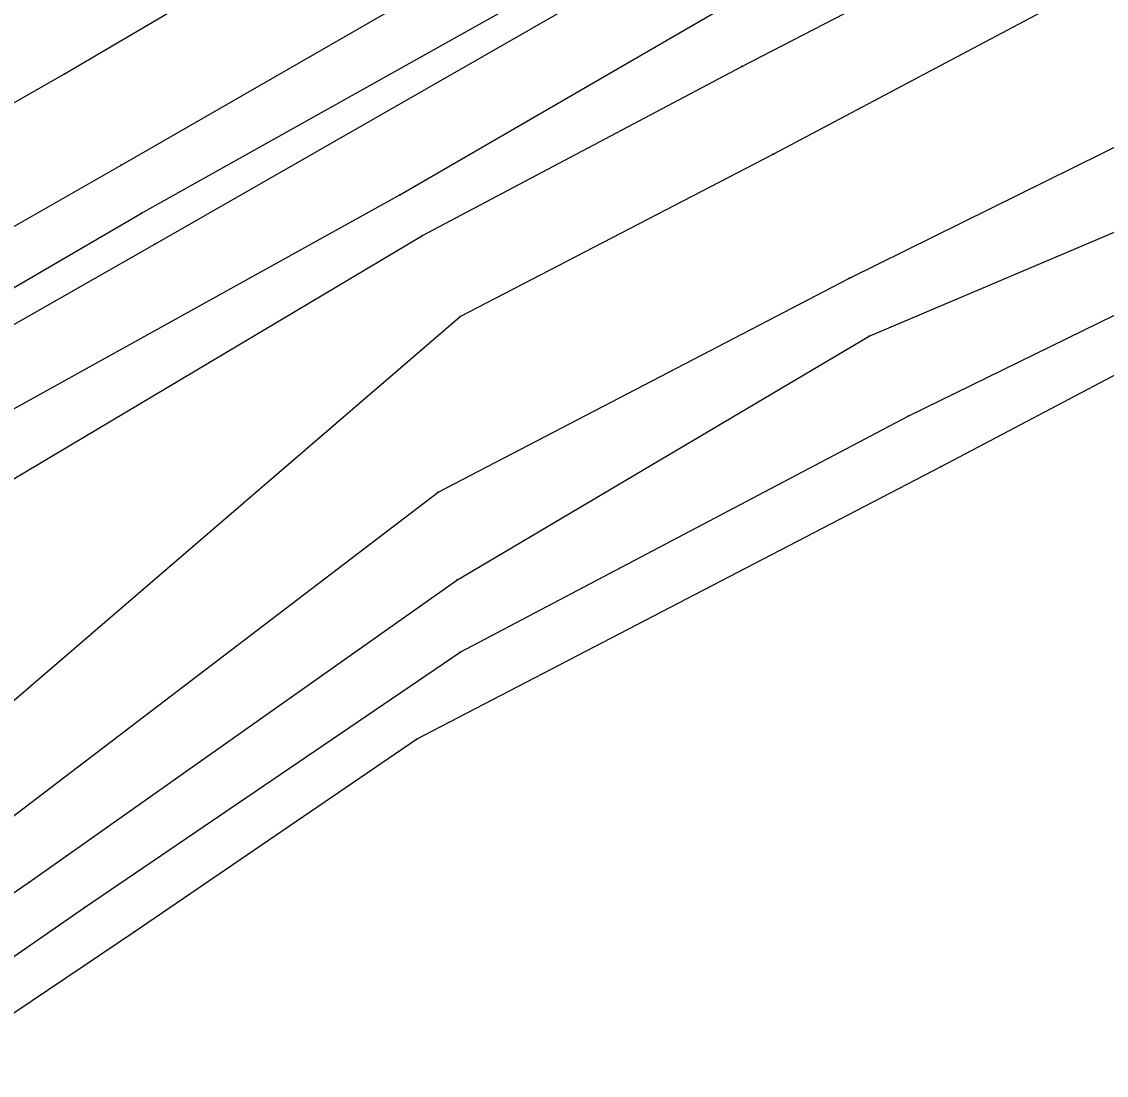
# Model space of a CAD drawing. Extents: x 1419505 to 1434054, y 1956910 to 1968644.
# Drawn here: x 1420255 to 1420365.7, y 1957247.3 to 1957354.8 of the extents above; entities that cross this region are included whole.
import ezdxf

# ---------------------------------------------------------------- set-up
doc = ezdxf.new("R2010")
doc.units = 0
for name, color, linetype in [('S_BREAKLINE', 7, 'Continuous'), ('S_DITCHLINE', 7, 'Continuous'), ('S_EDGE_PAVEMENT', 7, 'Continuous'), ('S_GRD_PT_SYM', 7, 'Continuous'), ('S_PAVEMENT_CROWN', 7, 'Continuous'), ('S_RDW_PT_SYM', 7, 'Continuous'), ('S_SHOULDER', 7, 'Continuous')]:
    doc.layers.add(name, color=color, linetype=linetype)

msp = doc.modelspace()

# ---------------------------------------------------------------- linework, layer by layer
at = {"layer": 'S_BREAKLINE'}
for p, q in [((1420328.5074, 1957350.2417), (1420358.5423, 1957365.7937)), ((1420268.5635, 1957332.1216), (1420320.9429, 1957362.0845)), ((1420331.7176, 1957341.3011), (1420365.9838, 1957359.4623)), ((1420293.5931, 1957337.1349), (1420326.7323, 1957356.3401)), ((1420339.5241, 1957328.6423), (1420383.4189, 1957350.3257)), ((1420295.8943, 1957332.9986), (1420328.5074, 1957350.2417)), ((1420299.7655, 1957324.7231), (1420331.7176, 1957341.3011)), ((1420348.8777, 1957309.4111), (1420403.8893, 1957338.471)), ((1420225.8018, 1957299.5814), (1420293.5931, 1957337.1349)), ((1420228.846, 1957293.097), (1420295.8943, 1957332.9986)), ((1420219.6104, 1957304.1687), (1420268.5635, 1957332.1216)), ((1420297.5124, 1957306.7949), (1420339.5241, 1957328.6423)), ((1420242.3638, 1957275.4089), (1420299.7655, 1957324.7231)), ((1420295.2872, 1957281.5723), (1420348.8777, 1957309.4111)), ((1420250.0783, 1957270.6396), (1420297.5124, 1957306.7949)), ((1420266.4724, 1957261.923), (1420295.2872, 1957281.5723)), ((1420244.681, 1957247.2601), (1420266.4724, 1957261.923))]:
    msp.add_line(p, q, dxfattribs=at)
at = {"layer": 'S_DITCHLINE'}
for p, q in [((1420341.5122, 1957322.7229), (1420390.6994, 1957343.5483)), ((1420345.4975, 1957314.5624), (1420397.6269, 1957340.0601)), ((1420299.4025, 1957297.8123), (1420341.5122, 1957322.7229)), ((1420299.7365, 1957290.4579), (1420345.4975, 1957314.5624)), ((1420255.7287, 1957266.9913), (1420299.4025, 1957297.8123)), ((1420261.3851, 1957264.3802), (1420299.7365, 1957290.4579)), ((1420237.4245, 1957254.3395), (1420255.7287, 1957266.9913)), ((1420240.4737, 1957249.9362), (1420261.3851, 1957264.3802))]:
    msp.add_line(p, q, dxfattribs=at)
at = {"layer": 'S_EDGE_PAVEMENT'}
for p, q in [((1420265.1203, 1957340.1861), (1420316.0416, 1957369.443)), ((1420213.62, 1957310.6702), (1420265.1203, 1957340.1861))]:
    msp.add_line(p, q, dxfattribs=at)
at = {"layer": 'S_GRD_PT_SYM'}
for points in [[(1420328.5074, 1957350.2417), (1420328.5074, 1957350.2917), (1420328.5074, 1957350.2417), (1420328.4574, 1957350.2417), (1420328.5074, 1957350.2417), (1420328.5074, 1957350.1917), (1420328.5074, 1957350.2417), (1420328.5574, 1957350.2417)], [(1420331.7176, 1957341.3011), (1420331.7176, 1957341.3511), (1420331.7176, 1957341.3011), (1420331.6676, 1957341.3011), (1420331.7176, 1957341.3011), (1420331.7176, 1957341.2511), (1420331.7176, 1957341.3011), (1420331.7676, 1957341.3011)], [(1420293.5931, 1957337.1349), (1420293.5931, 1957337.1849), (1420293.5931, 1957337.1349), (1420293.5431, 1957337.1349), (1420293.5931, 1957337.1349), (1420293.5931, 1957337.0849), (1420293.5931, 1957337.1349), (1420293.6431, 1957337.1349)], [(1420295.8943, 1957332.9986), (1420295.8943, 1957333.0486), (1420295.8943, 1957332.9986), (1420295.8443, 1957332.9986), (1420295.8943, 1957332.9986), (1420295.8943, 1957332.9486), (1420295.8943, 1957332.9986), (1420295.9443, 1957332.9986)], [(1420268.5635, 1957332.1216), (1420268.5635, 1957332.1716), (1420268.5635, 1957332.1216), (1420268.5135, 1957332.1216), (1420268.5635, 1957332.1216), (1420268.5635, 1957332.0716), (1420268.5635, 1957332.1216), (1420268.6135, 1957332.1216)], [(1420339.5241, 1957328.6423), (1420339.5241, 1957328.6923), (1420339.5241, 1957328.6423), (1420339.4741, 1957328.6423), (1420339.5241, 1957328.6423), (1420339.5241, 1957328.5923), (1420339.5241, 1957328.6423), (1420339.5741, 1957328.6423)], [(1420299.7655, 1957324.7231), (1420299.7655, 1957324.7731), (1420299.7655, 1957324.7231), (1420299.7155, 1957324.7231), (1420299.7655, 1957324.7231), (1420299.7655, 1957324.6731), (1420299.7655, 1957324.7231), (1420299.8155, 1957324.7231)], [(1420341.5122, 1957322.7229), (1420341.5122, 1957322.7729), (1420341.5122, 1957322.7229), (1420341.4622, 1957322.7229), (1420341.5122, 1957322.7229), (1420341.5122, 1957322.6729), (1420341.5122, 1957322.7229), (1420341.5622, 1957322.7229)], [(1420345.4975, 1957314.5624), (1420345.4975, 1957314.6124), (1420345.4975, 1957314.5624), (1420345.4475, 1957314.5624), (1420345.4975, 1957314.5624), (1420345.4975, 1957314.5124), (1420345.4975, 1957314.5624), (1420345.5475, 1957314.5624)], [(1420348.8777, 1957309.4111), (1420348.8777, 1957309.4611), (1420348.8777, 1957309.4111), (1420348.8277, 1957309.4111), (1420348.8777, 1957309.4111), (1420348.8777, 1957309.3611), (1420348.8777, 1957309.4111), (1420348.9277, 1957309.4111)], [(1420297.5124, 1957306.7949), (1420297.5124, 1957306.8449), (1420297.5124, 1957306.7949), (1420297.4624, 1957306.7949), (1420297.5124, 1957306.7949), (1420297.5124, 1957306.7449), (1420297.5124, 1957306.7949), (1420297.5624, 1957306.7949)], [(1420299.4025, 1957297.8123), (1420299.4025, 1957297.8623), (1420299.4025, 1957297.8123), (1420299.3525, 1957297.8123), (1420299.4025, 1957297.8123), (1420299.4025, 1957297.7623), (1420299.4025, 1957297.8123), (1420299.4525, 1957297.8123)], [(1420299.7365, 1957290.4579), (1420299.7365, 1957290.5079), (1420299.7365, 1957290.4579), (1420299.6865, 1957290.4579), (1420299.7365, 1957290.4579), (1420299.7365, 1957290.4079), (1420299.7365, 1957290.4579), (1420299.7865, 1957290.4579)], [(1420295.2872, 1957281.5723), (1420295.2872, 1957281.6223), (1420295.2872, 1957281.5723), (1420295.2372, 1957281.5723), (1420295.2872, 1957281.5723), (1420295.2872, 1957281.5223), (1420295.2872, 1957281.5723), (1420295.3372, 1957281.5723)], [(1420255.7287, 1957266.9913), (1420255.7287, 1957267.0413), (1420255.7287, 1957266.9913), (1420255.6787, 1957266.9913), (1420255.7287, 1957266.9913), (1420255.7287, 1957266.9413), (1420255.7287, 1957266.9913), (1420255.7787, 1957266.9913)], [(1420261.3851, 1957264.3802), (1420261.3851, 1957264.4302), (1420261.3851, 1957264.3802), (1420261.3351, 1957264.3802), (1420261.3851, 1957264.3802), (1420261.3851, 1957264.3302), (1420261.3851, 1957264.3802), (1420261.4351, 1957264.3802)], [(1420266.4724, 1957261.923), (1420266.4724, 1957261.973), (1420266.4724, 1957261.923), (1420266.4224, 1957261.923), (1420266.4724, 1957261.923), (1420266.4724, 1957261.873), (1420266.4724, 1957261.923), (1420266.5224, 1957261.923)]]:
    msp.add_lwpolyline(points, dxfattribs=at)
at = {"layer": 'S_PAVEMENT_CROWN'}
for p, q in [((1420259.3559, 1957349.4937), (1420310.6932, 1957379.7186)), ((1420207.3366, 1957319.8338), (1420259.3559, 1957349.4937))]:
    msp.add_line(p, q, dxfattribs=at)
at = {"layer": 'S_RDW_PT_SYM'}
for points in [[(1420259.3559, 1957349.4937), (1420259.3559, 1957349.5437), (1420259.3559, 1957349.4937), (1420259.3059, 1957349.4937), (1420259.3559, 1957349.4937), (1420259.3559, 1957349.4437), (1420259.3559, 1957349.4937), (1420259.4059, 1957349.4937)], [(1420265.1203, 1957340.1861), (1420265.1203, 1957340.2361), (1420265.1203, 1957340.1861), (1420265.0703, 1957340.1861), (1420265.1203, 1957340.1861), (1420265.1203, 1957340.1361), (1420265.1203, 1957340.1861), (1420265.1703, 1957340.1861)], [(1420267.2064, 1957335.2758), (1420267.2064, 1957335.3258), (1420267.2064, 1957335.2758), (1420267.1564, 1957335.2758), (1420267.2064, 1957335.2758), (1420267.2064, 1957335.2258), (1420267.2064, 1957335.2758), (1420267.2564, 1957335.2758)]]:
    msp.add_lwpolyline(points, dxfattribs=at)
at = {"layer": 'S_SHOULDER'}
for p, q in [((1420267.2064, 1957335.2758), (1420319.3778, 1957364.4636)), ((1420217.7572, 1957306.4839), (1420267.2064, 1957335.2758))]:
    msp.add_line(p, q, dxfattribs=at)

doc.saveas('drawing.dxf')
